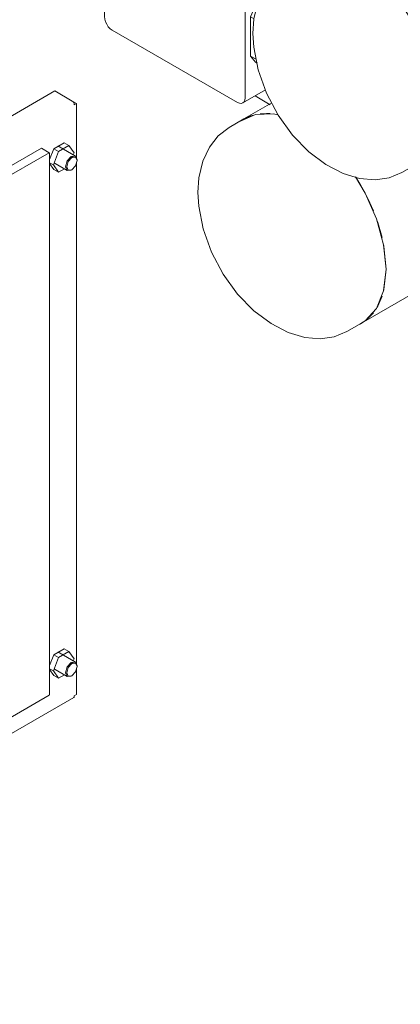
# Model space of a CAD drawing. Header units: metres. Extents: x -54598 to 1827199, y -329446 to -256744.
# Tile 403 of 474: x 222471 to 223159, y -287209 to -285430. Entities that reach past the tile are written whole.
import ezdxf

# ---------------------------------------------------------------- set-up
doc = ezdxf.new("R2010")
doc.units = ezdxf.units.M
doc.layers.add('M-EQPM', color=7, linetype='Continuous', lineweight=20)
doc.layers.add('P-PIPE', color=7, linetype='Continuous', lineweight=20)

# ---------------------------------------------------------------- blocks, each defined once
blk = doc.blocks.new('PREXTHERM RSW 1890 - PREXTHERM RSW 1890-566327-AKS22')
at = {"layer": 'M-EQPM'}
blk.add_line((13407.4, 14901.3), (13434.7, 14885.5), dxfattribs=at)
blk = doc.blocks.new('PREXTHERM RSW 1250 - PREXTHERM RSW 1250-733596-AKS22')
at = {"layer": 'M-EQPM'}
for p, q in [((12084.9, 14356), (13045.2, 14910.4)), ((13077, 14892), (13045.2, 14910.4)), ((13077, 14892), (13084.8, 14887.5)), ((13084.8, 14887.5), (13080.5, 14885.1)), ((13080.5, 14885.1), (13080.5, 14885.9)), ((13084.8, 14887.5), (13084.8, 14786.8)), ((12179.5, 14321), (13021.3, 14806.9)), ((13021.3, 14806.9), (13035.4, 14798.8)), ((13043.6, 14805.8), (13062.4, 14816.6)), ((13060.9, 14805.2), (13050.7, 14811)), ((13070.8, 14811.7), (13052.1, 14800.9)), ((13070.8, 14811.7), (13062.4, 14816.6)), ((13080.2, 14798.3), (13070.8, 14811.7)), ((13035.4, 14798.8), (12193.7, 14312.8)), ((13035.4, 14798.1), (13035.4, 14798.8)), ((13036, 14798.4), (13035.4, 14798.1)), ((13036, 14786.2), (13043.6, 14805.8)), ((13036, 13819), (13036, 14798.4)), ((13052.1, 14800.9), (13042.7, 14776.7)), ((13052.1, 14800.9), (13043.6, 14805.8)), ((13082.7, 14792.5), (13060.9, 14805.2)), ((13077, 14790), (13077.8, 14792)), ((13078.8, 14794.6), (13080.2, 14798.3)), ((13042.7, 14776.7), (13036, 14780.5)), ((13043.6, 14768.2), (13036, 14779)), ((13042.7, 14776.7), (13052.1, 14763.3)), ((13044.2, 14780.1), (13045.9, 14779.2)), ((13045.9, 14779.2), (13067.7, 14766.6)), ((13065.7, 14771.2), (13067.3, 14772.1)), ((13084.8, 14780.9), (13084.8, 13872.3)), ((13085.8, 14784.4), (13085.8, 14785.7)), ((13043.6, 14768.2), (13052.1, 14763.3)), ((13052.1, 14763.3), (13062.7, 14769.5)), ((13075.2, 14767.3), (13076.3, 14767.9)), ((13043.6, 13891.3), (13062.4, 13902.1)), ((13070.8, 13897.2), (13062.4, 13902.1)), ((13036, 13871.7), (13043.6, 13891.3)), ((13052.1, 13886.4), (13042.7, 13862.2)), ((13052.1, 13886.4), (13043.6, 13891.3)), ((13060.9, 13890.7), (13050.7, 13896.6)), ((13070.8, 13897.2), (13052.1, 13886.4)), ((13082.7, 13878.1), (13060.9, 13890.7)), ((13080.2, 13883.9), (13070.8, 13897.2)), ((13078.8, 13880.1), (13080.2, 13883.9)), ((13042.7, 13862.2), (13036, 13866)), ((13043.6, 13853.7), (13036, 13864.5)), ((13044.2, 13865.7), (13045.9, 13864.7)), ((13045.9, 13864.7), (13067.7, 13852.1)), ((13077, 13875.5), (13077.8, 13877.6)), ((13084.8, 13866.4), (13084.8, 13819.5)), ((13085.8, 13870), (13085.8, 13871.2)), ((13042.7, 13862.2), (13052.1, 13848.8)), ((13043.6, 13853.7), (13052.1, 13848.8)), ((13052.1, 13848.8), (13062.7, 13855)), ((13065.7, 13856.7), (13067.3, 13857.6)), ((13075.2, 13852.8), (13076.3, 13853.4)), ((12119.3, 13259.6), (13079.5, 13814)), ((12193.7, 13332), (13035.4, 13818)), ((13035.4, 13818.6), (13036, 13819)), ((13035.4, 13818), (13035.4, 13818.6)), ((13080.5, 13817.1), (13084.8, 13819.5)), ((13080.5, 13816.3), (13080.5, 13817.1))]:
    blk.add_line(p, q, dxfattribs=at)
for points in [[(13080.5, 14885.9, 0), (13080.4, 14887, 0), (13080.1, 14888.2, 0), (13079.5, 14889.4, 0), (13078.8, 14890.4, 0), (13077.9, 14891.3, 0), (13077, 14892, 0)], [(13075.2, 14767.3, 0), (13067.7, 14766.6, 0), (13064.6, 14773.4, 0), (13067.7, 14783.9, 0), (13075.2, 14791.8, 0)], [(13076.3, 14767.9, 0), (13069.5, 14767.2, 0), (13066.8, 14773.4, 0), (13069.5, 14782.8, 0), (13076.3, 14790, 0)], [(13075.2, 14791.8, 0), (13082.7, 14792.5, 0), (13085.8, 14785.7, 0)], [(13076.3, 14790, 0), (13083, 14790.6, 0), (13085.8, 14784.4, 0), (13083, 14775, 0), (13076.3, 14767.9, 0)], [(13075.2, 13852.8, 0), (13067.7, 13852.1, 0), (13064.6, 13858.9, 0), (13067.7, 13869.4, 0), (13075.2, 13877.3, 0)], [(13076.3, 13853.4, 0), (13069.5, 13852.8, 0), (13066.8, 13858.9, 0), (13069.5, 13868.4, 0), (13076.3, 13875.5, 0)], [(13075.2, 13877.3, 0), (13082.7, 13878.1, 0), (13085.8, 13871.2, 0)], [(13076.3, 13875.5, 0), (13083, 13876.1, 0), (13085.8, 13870, 0), (13083, 13860.6, 0), (13076.3, 13853.4, 0)], [(13079.5, 13814, 0), (13080.1, 13814.5, 0), (13080.4, 13815.3, 0), (13080.5, 13816.3, 0)]]:
    blk.add_polyline3d(points, dxfattribs=at)
blk = doc.blocks.new('TOP S - TOP-S 80_20 DM PN10_400-706277-AKS22')
at = {"layer": 'M-EQPM'}
for p, q in [((13285.4, 15348.9), (13139.1, 15264.5)), ((13135, 15255.4), (13135, 15044.7)), ((13375.4, 15132.9), (13149.1, 15263.5)), ((13133.6, 15197.9), (13134.8, 15201.3)), ((13133.6, 15126.7), (13133.6, 15197.9)), ((13133.6, 15197.9), (13135, 15197)), ((13153, 15199.2), (13152.5, 15197.9)), ((13536.6, 15193.3), (13536.6, 15174.3)), ((13536.6, 15179.4), (13557.8, 15191.7)), ((13134.8, 15124.6), (13133.6, 15126.7)), ((13135, 15125.9), (13133.6, 15126.7)), ((13147.2, 15112.4), (13158.5, 15105.9)), ((13389.5, 14897.7), (13389.5, 15108.4)), ((13399.4, 14973.2), (13399.4, 15044.4)), ((13399.4, 15044.4), (13405.6, 15040.8)), ((13149.1, 15020.2), (13375.4, 14889.6)), ((13409.2, 14967.6), (13399.4, 14973.2)), ((13385.4, 14888.6), (13426.2, 14912.1))]:
    blk.add_line(p, q, dxfattribs=at)
for points in [[(13149.1, 15263.5, 0), (13145.5, 15265.1, 0), (13142.1, 15265.4, 0), (13139.1, 15264.5, 0), (13136.9, 15262.4, 0), (13135.5, 15259.3, 0), (13135, 15255.4, 0)], [(13533.2, 15206, 0), (13534.7, 15202.6, 0), (13536.1, 15197.8, 0), (13536.6, 15193.3, 0)], [(13389.5, 15108.4, 0), (13389.1, 15112.9, 0), (13387.7, 15117.6, 0), (13385.4, 15122.3, 0), (13382.5, 15126.6, 0), (13379.1, 15130.2, 0), (13375.4, 15132.9, 0)], [(13399.4, 15044.4, 0), (13407.9, 15064.6, 0), (13419.1, 15084, 0), (13420.5, 15086.1, 0)], [(13135, 15044.7, 0), (13135.5, 15040.2, 0), (13136.9, 15035.4, 0), (13139.1, 15030.8, 0), (13142.1, 15026.5, 0), (13145.5, 15022.9, 0), (13149.1, 15020.2, 0)], [(13410.9, 14960.3, 0), (13407.9, 14962.6, 0), (13399.4, 14973.2, 0)], [(13375.4, 14889.6, 0), (13379.1, 14888, 0), (13382.5, 14887.7, 0), (13385.4, 14888.6, 0), (13387.7, 14890.7, 0), (13389.1, 14893.8, 0), (13389.5, 14897.7, 0)]]:
    blk.add_polyline3d(points, dxfattribs=at)
blk = doc.blocks.new('ADSK_СтальСварка_Заглушка_ГОСТ17379-2001 - Исполнение 2-V200-AKS22')
at = {"layer": 'P-PIPE', "color": 1}
for p, q in [((13486.4, 15147), (13459.9, 15131.7)), ((13672.9, 14762.8), (13699.4, 14778.1))]:
    blk.add_line(p, q, dxfattribs=at)
for points in [[(13743.5, 14875.6, 0), (13739.2, 14919.7, 0), (13726.3, 14966.4, 0), (13705.7, 15012.8, 0), (13678.5, 15056.3, 0), (13646.3, 15094.3, 0), (13611.1, 15124.7, 0), (13574.8, 15145.7, 0), (13539.5, 15156, 0), (13507.4, 15155.1, 0), (13480.2, 15142.9, 0)], [(13459.9, 15131.7, 0), (13440.2, 15116.6, 0), (13424.2, 15096.3, 0), (13412.4, 15070.8, 0), (13405.3, 15040.4, 0), (13403.6, 15014.1, 0)], [(13672.9, 14762.8, 0), (13650, 14753.2, 0), (13624.4, 14749.6, 0), (13596.4, 14752, 0), (13566.5, 14761.1, 0), (13535.5, 14777.2, 0), (13504.6, 14800.5, 0), (13475.2, 14830.5, 0), (13449.1, 14866.4, 0), (13427.8, 14906.4, 0), (13412.9, 14948.3, 0), (13404.9, 14989.7, 0), (13403.6, 15014.1, 0)], [(13697.3, 14776.9, 0), (13705.7, 14782.1, 0), (13726.3, 14804.7, 0), (13739.2, 14836.5, 0), (13743.5, 14875.6, 0)]]:
    blk.add_polyline3d(points, dxfattribs=at)
blk = doc.blocks.new('ADSK_СтальСварка_Заглушка_ГОСТ17379-2001 - Исполнение 2-V201-AKS22')
at = {"layer": 'P-PIPE', "color": 5}
for p, q in [((13387.1, 14859.7), (13360.5, 14844.4)), ((13573.5, 14475.5), (13600.1, 14490.8))]:
    blk.add_line(p, q, dxfattribs=at)
for points in [[(13449.1, 14867.1, 0), (13440.2, 14868.7, 0), (13408, 14867.8, 0), (13380.8, 14855.7, 0)], [(13360.5, 14844.4, 0), (13340.8, 14829.3, 0), (13324.9, 14809, 0), (13313, 14783.5, 0), (13305.9, 14753.1, 0), (13304.2, 14726.8, 0)], [(13644.2, 14588.3, 0), (13639.8, 14632.5, 0), (13626.9, 14679.1, 0), (13606.3, 14725.5, 0), (13588.8, 14755, 0)], [(13573.5, 14475.5, 0), (13550.6, 14466, 0), (13525, 14462.3, 0), (13497.1, 14464.8, 0), (13467.2, 14473.8, 0), (13436.2, 14489.9, 0), (13405.2, 14513.2, 0), (13375.8, 14543.3, 0), (13349.7, 14579.1, 0), (13328.5, 14619.1, 0), (13313.5, 14661, 0), (13305.6, 14702.4, 0), (13304.2, 14726.8, 0)], [(13598, 14489.6, 0), (13606.3, 14494.8, 0), (13626.9, 14517.4, 0), (13639.8, 14549.2, 0), (13644.2, 14588.3, 0)]]:
    blk.add_polyline3d(points, dxfattribs=at)
blk = doc.blocks.new('fsdfasdf')
at = {"layer": 'P-PIPE', "color": 5}
for p, q in [((454799, 101058.1), (455605, 101523.4)), ((454636.4, 101456.1), (454586, 101427)), ((454797.5, 101306.5), (454788.2, 101321.6)), ((454795.5, 101056.2), (454802.3, 101060.1))]:
    blk.add_line(p, q, dxfattribs=at)
for points in [[(454633.4, 101436.6, 0), (454627.1, 101436.9, 0), (454615.7, 101436.5, 0)], [(454602.9, 101434.1, 0), (454598.6, 101432.7, 0), (454581.1, 101423.9, 0)], [(454820.1, 101261.1, 0), (454810.2, 101283, 0), (454807.6, 101288.1, 0)], [(454835.9, 101212.9, 0), (454828.2, 101239.6, 0), (454827, 101243.1, 0)], [(454843.1, 101155.6, 0), (454839.3, 101196.4, 0), (454839, 101198.1, 0)], [(454839, 101117.7, 0), (454839.3, 101119, 0), (454843.1, 101155.6, 0)], [(454827, 101086.6, 0), (454828.2, 101088.7, 0), (454835.9, 101106.6, 0)], [(454806.5, 101063.1, 0), (454810.2, 101066.1, 0), (454820.1, 101076.6, 0)]]:
    blk.add_polyline3d(points, dxfattribs=at)
at = {"layer": 'M-EQPM'}
for name in ['PREXTHERM RSW 1890 - PREXTHERM RSW 1890-566327-AKS22', 'PREXTHERM RSW 1250 - PREXTHERM RSW 1250-733596-AKS22', 'TOP S - TOP-S 80_20 DM PN10_400-706277-AKS22']:
    blk.add_blockref(name, (441198.9, 86567.3), dxfattribs=at)
at = {"layer": 'P-PIPE', "color": 1}
blk.add_blockref('ADSK_СтальСварка_Заглушка_ГОСТ17379-2001 - Исполнение 2-V200-AKS22', (441198.9, 86567.3), dxfattribs=at)
at = {"layer": 'P-PIPE', "color": 5}
blk.add_blockref('ADSK_СтальСварка_Заглушка_ГОСТ17379-2001 - Исполнение 2-V201-AKS22', (441198.9, 86567.3), dxfattribs=at)

msp = doc.modelspace()

# ---------------------------------------------------------------- block references
at = {"color": 5, "lineweight": 30}
msp.add_blockref('fsdfasdf', (-231710.1, -387036.1), dxfattribs=at)

doc.saveas('drawing.dxf')
